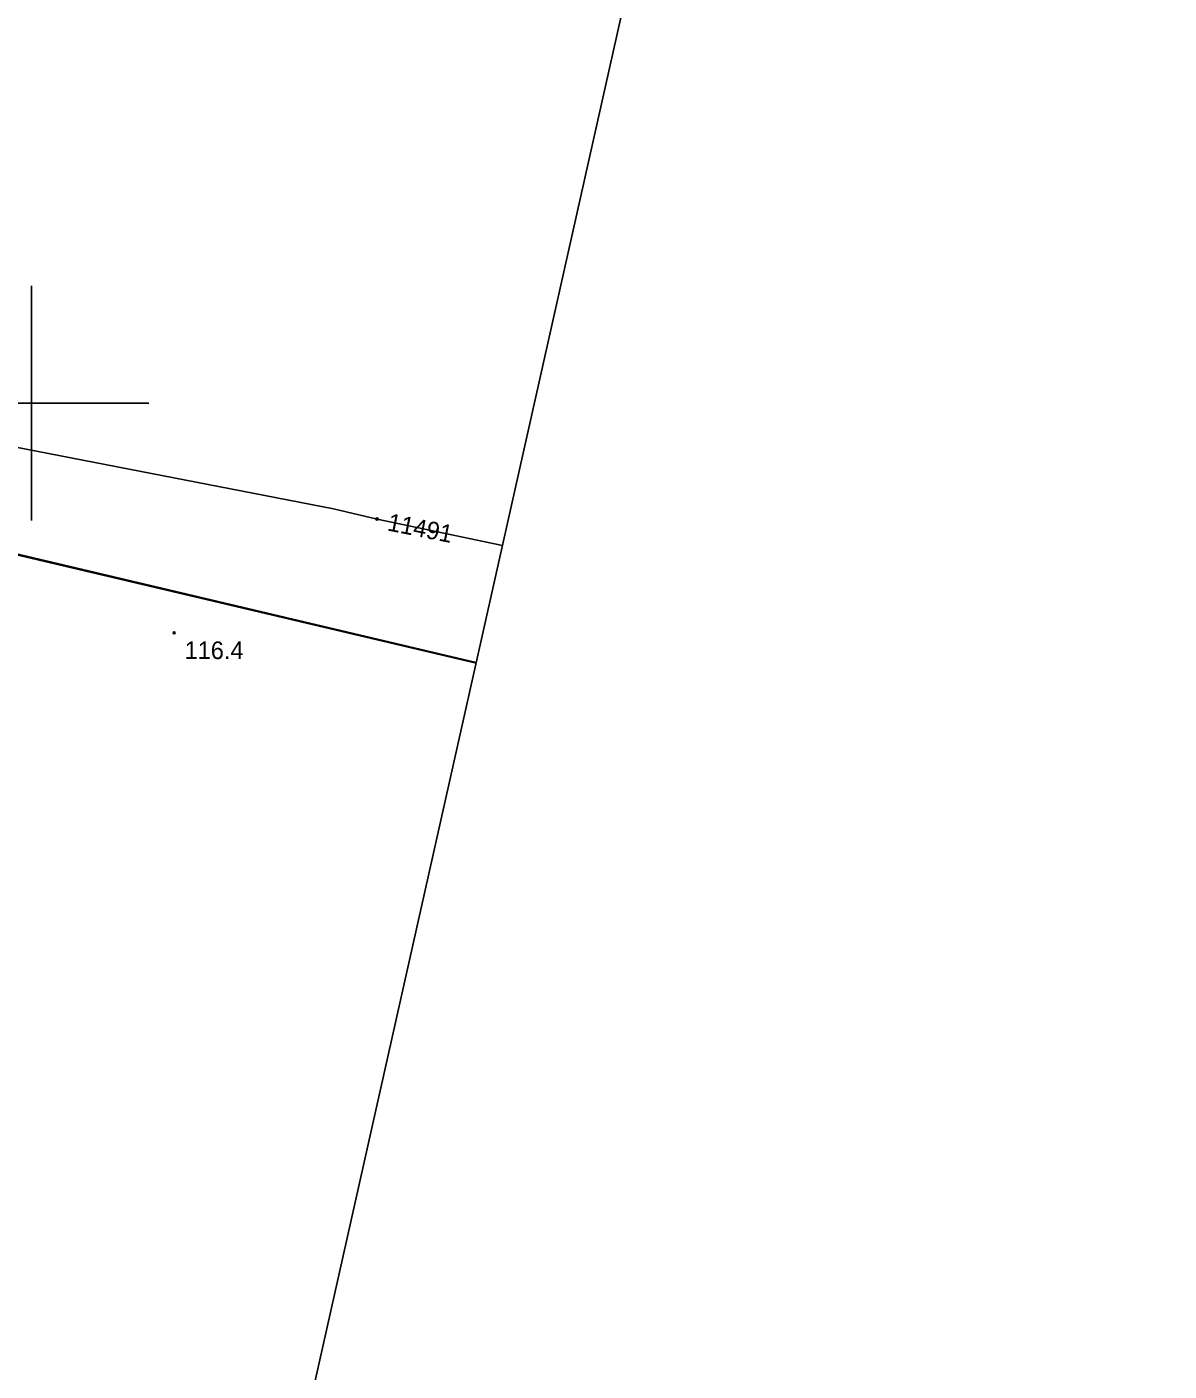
# Model space of a CAD drawing. Extents: x 6424617 to 6425697, y 5665845 to 5667190.
# Drawn here: x 6425499.8 to 6425548.5, y 5666658.7 to 5666716 of the extents above; entities that cross this region are included whole.
import ezdxf

# ---------------------------------------------------------------- set-up
doc = ezdxf.new("R2010")
doc.units = 0
for name, color, linetype in [('Warstwa 1', 7, 'Continuous'), ('Warstwa 12', 7, 'Continuous'), ('Warstwa 13', 7, 'Continuous'), ('Warstwa 14', 7, 'Continuous'), ('Warstwa 2', 7, 'Continuous'), ('Warstwa 5', 7, 'Continuous'), ('Warstwa 6', 7, 'Continuous'), ('Warstwa 63', 7, 'Continuous')]:
    doc.layers.add(name, color=color, linetype=linetype)

msp = doc.modelspace()

# ---------------------------------------------------------------- linework, layer by layer
at = {"layer": 'Warstwa 1'}
msp.add_line((6425468.169, 5666700.949), (6425518.953, 5666688.95), dxfattribs=at)
msp.add_line((6425468.169, 5666700.949), (6425518.953, 5666688.95), dxfattribs=at)
at = {"layer": 'Warstwa 12'}
msp.add_lwpolyline([(6425459.492, 5666706.452), (6425464.402, 5666705.148), (6425467.024, 5666704.437), (6425469.106, 5666703.994), (6425512.873, 5666695.495), (6425514.727, 5666695.066), (6425520.07, 5666693.934)], dxfattribs=at)
at = {"layer": 'Warstwa 13'}
msp.add_circle((6425506.079, 5666690.213), 0.045, dxfattribs=at)
at = {"layer": 'Warstwa 14'}
msp.add_circle((6425514.727, 5666695.066), 0.045, dxfattribs=at)
at = {"layer": 'Warstwa 2'}
msp.add_lwpolyline([(6425452.952, 5666638.161), (6425468.19, 5666700.91), (6425518.946, 5666688.917)], dxfattribs=at)
at = {"layer": 'Warstwa 5'}
msp.add_line((6425468.19, 5666700.91), (6425518.946, 5666688.917), dxfattribs=at)
at = {"layer": 'Warstwa 6'}
for points in [[(6425533.169, 5666752.354), (6425470.358, 5666709.972), (6425468.169, 5666700.949), (6425518.953, 5666688.95)], [(6425518.953, 5666688.95), (6425468.169, 5666700.949), (6425453.765, 5666641.752), (6425438.183, 5666577.748), (6425449.85, 5666574.917), (6425489.08, 5666567.113), (6425491.527, 5666566.626)]]:
    msp.add_lwpolyline(points, dxfattribs=at)
at = {"layer": 'Warstwa 63'}
for p, q in [((6425500, 5666705), (6425500, 5666695)), ((6425505, 5666700), (6425495, 5666700))]:
    msp.add_line(p, q, dxfattribs=at)
msp.add_lwpolyline([(6425341.164, 5665895.978), (6425588.9, 5667000.928), (6424898.307, 5667155.763), (6424650.57, 5666050.814)], close=True, dxfattribs=at)

# ---------------------------------------------------------------- texts
at = {"layer": 'Warstwa 13'}
msp.add_text('116.4', height=0.75, dxfattribs=at).set_placement((6425506.526, 5666689.098))
at = {"layer": 'Warstwa 14'}
msp.add_text('11491', height=0.75, rotation=348.8167, dxfattribs=at).set_placement((6425515.13, 5666694.585))

doc.saveas('drawing.dxf')
